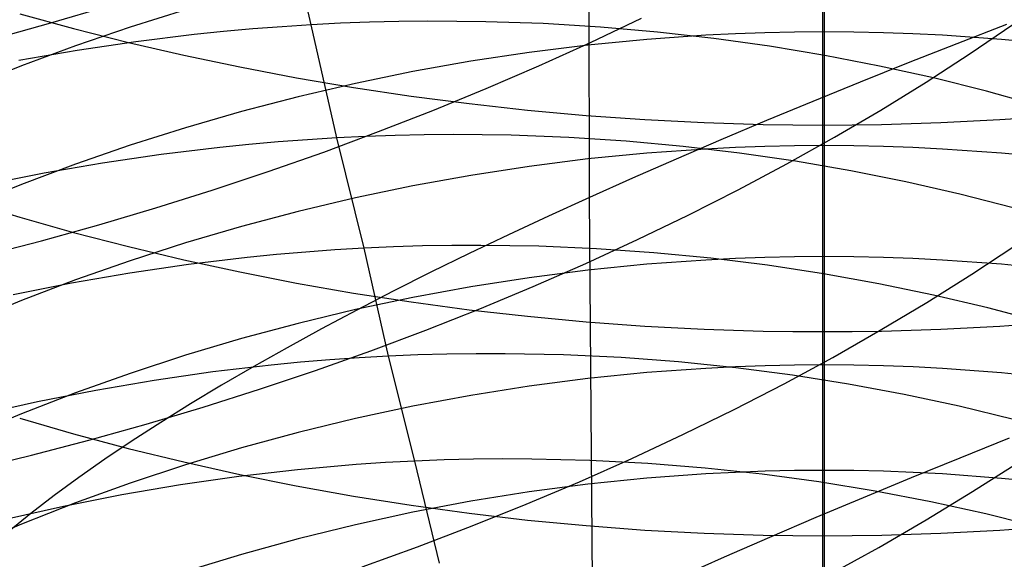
# Model space of a CAD drawing. Extents: x -383 to 1849, y -1185 to -529.
# Tile 510 of 656: x 447.39 to 455.49, y -1076.65 to -1072.21. Entities that reach past the tile are written whole.
import ezdxf

# ---------------------------------------------------------------- set-up
doc = ezdxf.new("R2010")
doc.units = 0
doc.layers.add('PREDEFINITO', color=7, linetype='CONTINUOUS')

msp = doc.modelspace()

# ---------------------------------------------------------------- linework, layer by layer
at = {"layer": 'PREDEFINITO'}
for p, q in [((452.0761, -1073.6734, 433.1351), (452.0739, -1066.8947, 433.1679)), ((449.7888, -1072.2529, 527.2174), (449.5648, -1071.3008, 526.1297)), ((453.9929, -1071.3552, 663.0127), (453.9929, -1073.0773, 661.9137)), ((454.0078, -1071.3549, 624.2205), (454.0076, -1072.3117, 623.128)), ((447.6475, -1072.2374, 488.454), (448.1159, -1072.0995, 488.5063)), ((447.3904, -1072.1618, 660.6035), (447.834, -1072.2835, 660.7777)), ((448.7547, -1072.1292, 624.8526), (448.2989, -1072.2715, 624.9688)), ((447.1762, -1072.3679, 488.415), (447.6475, -1072.2374, 488.454)), ((448.2989, -1072.2715, 624.9688), (447.8489, -1072.4249, 625.094)), ((449.5485, -1072.2683, 527.2535), (449.3079, -1072.2869, 527.2867)), ((449.7888, -1072.2529, 527.2174), (449.5485, -1072.2683, 527.2535)), ((450.0289, -1072.2406, 527.1783), (449.7888, -1072.2529, 527.2174)), ((449.998, -1073.1832, 528.3261), (449.7888, -1072.2529, 527.2174)), ((450.2686, -1072.2316, 527.1363), (450.0289, -1072.2406, 527.1783)), ((450.508, -1072.2258, 527.0914), (450.2686, -1072.2316, 527.1363)), ((450.7469, -1072.2231, 527.0436), (450.508, -1072.2258, 527.0914)), ((451.2231, -1072.2271, 526.9396), (450.7469, -1072.2231, 527.0436)), ((451.6969, -1072.2435, 526.8244), (451.2231, -1072.2271, 526.9396)), ((452.1677, -1072.2721, 526.6984), (451.6969, -1072.2435, 526.8244)), ((452.086, -1072.3974, 490.4834), (452.5045, -1072.1985, 490.648)), ((452.6352, -1072.3128, 526.5618), (452.1677, -1072.2721, 526.6984)), ((455.5062, -1072.2507, 435.7117), (455.0991, -1072.4084, 435.4545)), ((455.2092, -1072.4901, 492.9905), (455.5603, -1072.251, 493.2324)), ((447.834, -1072.2835, 660.7777), (448.2839, -1072.3972, 660.9403)), ((448.8264, -1072.3337, 527.3441), (448.3447, -1072.3929, 527.3899)), ((449.0672, -1072.3088, 527.3169), (448.8264, -1072.3337, 527.3441)), ((449.3079, -1072.2869, 527.2867), (449.0672, -1072.3088, 527.3169)), ((453.0342, -1072.339, 623.1494), (452.5486, -1072.3728, 623.1759)), ((453.0988, -1072.3653, 526.4148), (452.6352, -1072.3128, 526.5618)), ((453.2773, -1072.3271, 623.14), (453.0342, -1072.339, 623.1494)), ((453.5206, -1072.3186, 623.1333), (453.2773, -1072.3271, 623.14)), ((453.7641, -1072.3134, 623.1293), (453.5206, -1072.3186, 623.1333)), ((454.0076, -1072.3117, 623.128), (453.7641, -1072.3134, 623.1293)), ((454.0076, -1072.3117, 623.128), (454.0075, -1073.2471, 622.0174)), ((454.2511, -1072.3134, 623.1293), (454.0076, -1072.3117, 623.128)), ((454.4945, -1072.3186, 623.1334), (454.2511, -1072.3134, 623.1293)), ((454.7378, -1072.3272, 623.1401), (454.4945, -1072.3186, 623.1334)), ((454.9809, -1072.3391, 623.1494), (454.7378, -1072.3272, 623.1401)), ((455.4663, -1072.3729, 623.176), (454.9809, -1072.3391, 623.1494)), ((447.8489, -1072.4249, 625.094), (447.405, -1072.5892, 625.2281)), ((448.3447, -1072.3929, 527.3899), (447.8633, -1072.4644, 527.4242)), ((448.2839, -1072.3972, 660.9403), (448.7395, -1072.5027, 661.0913)), ((452.0644, -1072.4198, 623.2127), (451.5822, -1072.4797, 623.2597)), ((451.6601, -1072.5903, 490.3309), (452.086, -1072.3974, 490.4834)), ((452.5486, -1072.3728, 623.1759), (452.0644, -1072.4198, 623.2127)), ((453.5582, -1072.4295, 526.2578), (453.0988, -1072.3653, 526.4148)), ((454.0128, -1072.5051, 526.091), (453.5582, -1072.4295, 526.2578)), ((455.0991, -1072.4084, 435.4545), (454.698, -1072.5665, 435.1895)), ((455.9503, -1072.42, 623.2128), (455.4663, -1072.3729, 623.176)), ((447.8633, -1072.4644, 527.4242), (447.3828, -1072.5478, 527.4471)), ((448.7395, -1072.5027, 661.0913), (449.2003, -1072.5998, 661.2303)), ((451.5822, -1072.4797, 623.2597), (451.1022, -1072.5524, 623.3166)), ((454.4623, -1072.5921, 525.9146), (454.0128, -1072.5051, 526.091)), ((454.8472, -1072.7245, 492.7595), (455.2092, -1072.4901, 492.9905)), ((447.405, -1072.5892, 625.2281), (446.9678, -1072.7641, 625.3709)), ((451.1022, -1072.5524, 623.3166), (450.6252, -1072.6376, 623.3834)), ((451.2271, -1072.7772, 490.1905), (451.6601, -1072.5903, 490.3309)), ((454.698, -1072.5665, 435.1895), (454.3033, -1072.7247, 434.9171)), ((454.9061, -1072.6903, 525.729), (454.4623, -1072.5921, 525.9146)), ((449.2003, -1072.5998, 661.2303), (449.6659, -1072.6884, 661.3572)), ((450.6252, -1072.6376, 623.3834), (450.1514, -1072.7351, 623.4598)), ((449.6659, -1072.6884, 661.3572), (450.1358, -1072.7684, 661.4716)), ((450.1514, -1072.7351, 623.4598), (449.6814, -1072.8447, 623.5457)), ((454.3033, -1072.7247, 434.9171), (453.9149, -1072.8831, 434.6372)), ((454.4746, -1072.9539, 492.5396), (454.8472, -1072.7245, 492.7595)), ((455.3438, -1072.7994, 525.5343), (454.9061, -1072.6903, 525.729)), ((450.1358, -1072.7684, 661.4716), (450.6096, -1072.8396, 661.5735)), ((450.6096, -1072.8396, 661.5735), (451.0866, -1072.9017, 661.6624)), ((450.7876, -1072.9578, 490.0623), (451.2271, -1072.7772, 490.1905)), ((455.7751, -1072.9194, 525.3308), (455.3438, -1072.7994, 525.5343)), ((449.6814, -1072.8447, 623.5457), (449.2157, -1072.9661, 623.641)), ((451.0866, -1072.9017, 661.6624), (451.5666, -1072.9548, 661.7383)), ((453.9149, -1072.8831, 434.6372), (453.5333, -1073.0414, 434.3503)), ((449.2157, -1072.9661, 623.641), (448.7547, -1073.0992, 623.7453)), ((450.3421, -1073.1319, 489.9465), (450.7876, -1072.9578, 490.0623)), ((451.5666, -1072.9548, 661.7383), (452.049, -1072.9985, 661.8009)), ((452.049, -1072.9985, 661.8009), (452.5333, -1073.0328, 661.85)), ((454.092, -1073.1782, 492.3309), (454.4746, -1072.9539, 492.5396)), ((455.4529, -1073.0325, 661.8496), (455.9373, -1072.9982, 661.8004)), ((452.5333, -1073.0328, 661.85), (453.019, -1073.0574, 661.8853)), ((453.019, -1073.0574, 661.8853), (453.2623, -1073.0661, 661.8977)), ((453.5333, -1073.0414, 434.3503), (453.1584, -1073.1998, 434.0564)), ((453.2623, -1073.0661, 661.8977), (453.5057, -1073.0723, 661.9066)), ((453.5057, -1073.0723, 661.9066), (453.7493, -1073.0761, 661.912)), ((453.7493, -1073.0761, 661.912), (453.9929, -1073.0773, 661.9137)), ((453.9929, -1073.0773, 661.9137), (454.2366, -1073.076, 661.9119)), ((453.9929, -1073.0773, 661.9137), (453.993, -1074.7773, 660.7812)), ((454.2366, -1073.076, 661.9119), (454.4802, -1073.0723, 661.9065)), ((454.4802, -1073.0723, 661.9065), (454.7237, -1073.066, 661.8975)), ((454.7237, -1073.066, 661.8975), (454.967, -1073.0573, 661.885)), ((454.967, -1073.0573, 661.885), (455.4529, -1073.0325, 661.8496)), ((448.7547, -1073.0992, 623.7453), (448.2989, -1073.2438, 623.8587)), ((449.8911, -1073.2994, 489.8433), (450.3421, -1073.1319, 489.9465)), ((450.4781, -1073.1633, 528.247), (450.2382, -1073.1716, 528.2879)), ((450.7176, -1073.1582, 528.2031), (450.4781, -1073.1633, 528.247)), ((450.9567, -1073.1562, 528.1565), (450.7176, -1073.1582, 528.2031)), ((451.4334, -1073.162, 528.0549), (450.9567, -1073.1562, 528.1565)), ((451.9077, -1073.1803, 527.9424), (451.4334, -1073.162, 528.0549)), ((448.2989, -1073.2438, 623.8587), (447.8488, -1073.3996, 623.9808)), ((449.276, -1073.2375, 528.423), (449.0352, -1073.262, 528.4496)), ((449.5168, -1073.2162, 528.3936), (449.276, -1073.2375, 528.423)), ((449.7575, -1073.1981, 528.3613), (449.5168, -1073.2162, 528.3936)), ((449.998, -1073.1832, 528.3261), (449.7575, -1073.1981, 528.3613)), ((450.2382, -1073.1716, 528.2879), (449.998, -1073.1832, 528.3261)), ((450.2242, -1074.0912, 529.4483), (449.998, -1073.1832, 528.3261)), ((452.3792, -1073.2109, 527.8194), (451.9077, -1073.1803, 527.9424)), ((452.8474, -1073.2538, 527.6859), (452.3792, -1073.2109, 527.8194)), ((453.1584, -1073.1998, 434.0564), (452.7905, -1073.3579, 433.7557)), ((453.6999, -1073.3973, 492.1335), (454.092, -1073.1782, 492.3309)), ((448.5534, -1073.3205, 528.4942), (448.0721, -1073.3913, 528.5275)), ((449.0352, -1073.262, 528.4496), (448.5534, -1073.3205, 528.4942)), ((449.435, -1073.46, 489.7527), (449.8911, -1073.2994, 489.8433)), ((452.5486, -1073.3092, 622.0642), (452.0645, -1073.3569, 622.1001)), ((453.0342, -1073.2748, 622.0383), (452.5486, -1073.3092, 622.0642)), ((453.3118, -1073.3088, 527.5424), (452.8474, -1073.2538, 527.6859)), ((453.2773, -1073.2627, 622.0292), (453.0342, -1073.2748, 622.0383)), ((453.5206, -1073.254, 622.0227), (453.2773, -1073.2627, 622.0292)), ((453.772, -1073.3755, 527.389), (453.3118, -1073.3088, 527.5424)), ((453.7641, -1073.2488, 622.0188), (453.5206, -1073.254, 622.0227)), ((454.0075, -1073.2471, 622.0174), (453.7641, -1073.2488, 622.0188)), ((454.251, -1073.2488, 622.0188), (454.0075, -1073.2471, 622.0174)), ((454.0075, -1073.2471, 622.0174), (454.0076, -1074.1602, 620.8891)), ((454.4944, -1073.254, 622.0227), (454.251, -1073.2488, 622.0188)), ((454.7377, -1073.2627, 622.0292), (454.4944, -1073.254, 622.0227)), ((454.9808, -1073.2748, 622.0383), (454.7377, -1073.2627, 622.0292)), ((455.4662, -1073.3091, 622.0641), (454.9808, -1073.2748, 622.0383)), ((455.9502, -1073.3568, 622.1), (455.4662, -1073.3091, 622.0641)), ((447.8488, -1073.3996, 623.9808), (447.4049, -1073.5665, 624.1116)), ((448.0721, -1073.3913, 528.5275), (447.5917, -1073.4744, 528.5496)), ((452.0645, -1073.3569, 622.1001), (451.5822, -1073.4178, 622.1459)), ((452.7905, -1073.3579, 433.7557), (452.4297, -1073.5158, 433.4485)), ((453.2987, -1073.6108, 491.9475), (453.6999, -1073.3973, 492.1335)), ((454.2275, -1073.454, 527.226), (453.772, -1073.3755, 527.389)), ((447.5917, -1073.4744, 528.5496), (447.1127, -1073.5694, 528.5607)), ((448.9744, -1073.6135, 489.675), (449.435, -1073.46, 489.7527)), ((451.5822, -1073.4178, 622.1459), (451.1023, -1073.4916, 622.2014)), ((454.678, -1073.5439, 527.0536), (454.2275, -1073.454, 527.226)), ((447.4049, -1073.5665, 624.1116), (446.9677, -1073.7441, 624.2508)), ((451.1023, -1073.4916, 622.2014), (450.6252, -1073.5781, 622.2665)), ((452.4297, -1073.5158, 433.4485), (452.0761, -1073.6734, 433.1351)), ((455.1228, -1073.6452, 526.8721), (454.678, -1073.5439, 527.0536)), ((448.5098, -1073.7598, 489.6101), (448.9744, -1073.6135, 489.675)), ((450.6252, -1073.5781, 622.2665), (450.1514, -1073.6771, 622.341)), ((452.889, -1073.8186, 491.7732), (453.2987, -1073.6108, 491.9475)), ((455.5617, -1073.7577, 526.6818), (455.1228, -1073.6452, 526.8721)), ((446.9534, -1073.703, 659.3064), (447.3904, -1073.8362, 659.4892)), ((450.1514, -1073.6771, 622.341), (449.6814, -1073.7883, 622.4247)), ((452.0761, -1073.6734, 433.1351), (451.7398, -1073.8265, 432.823)), ((452.1038, -1077.1206, 433.1268), (452.0761, -1073.6734, 433.1351)), ((448.0417, -1073.8986, 489.5583), (448.5098, -1073.7598, 489.6101)), ((449.6814, -1073.7883, 622.4247), (449.2157, -1073.9117, 622.5175)), ((447.3904, -1073.8362, 659.4892), (447.8341, -1073.9613, 659.661)), ((451.7398, -1073.8265, 432.823), (451.41, -1073.9803, 432.5011)), ((452.4712, -1074.0205, 491.6105), (452.889, -1073.8186, 491.7732)), ((447.5705, -1074.0298, 489.5198), (448.0417, -1073.8986, 489.5583)), ((447.8341, -1073.9613, 659.661), (448.2839, -1074.0781, 659.8214)), ((449.2157, -1073.9117, 622.5175), (448.7547, -1074.0468, 622.6192)), ((447.0967, -1074.1531, 489.4945), (447.5705, -1074.0298, 489.5198)), ((448.7547, -1074.0468, 622.6192), (448.2989, -1074.1936, 622.7296)), ((451.41, -1073.9803, 432.5011), (451.0871, -1074.1346, 432.1695)), ((452.0459, -1074.2163, 491.4597), (452.4712, -1074.0205, 491.6105)), ((448.2839, -1074.0781, 659.8214), (448.7395, -1074.1866, 659.9702)), ((449.7428, -1074.1229, 529.5143), (449.5019, -1074.1437, 529.543)), ((449.9836, -1074.1054, 529.4827), (449.7428, -1074.1229, 529.5143)), ((450.2242, -1074.0912, 529.4483), (449.9836, -1074.1054, 529.4827)), ((450.4645, -1074.0803, 529.4111), (450.2242, -1074.0912, 529.4483)), ((450.4241, -1074.9787, 530.5919), (450.2242, -1074.0912, 529.4483)), ((450.7046, -1074.0727, 529.3711), (450.4645, -1074.0803, 529.4111)), ((450.9442, -1074.0685, 529.3283), (450.7046, -1074.0727, 529.3711)), ((451.0871, -1074.1346, 432.1695), (450.7715, -1074.2893, 431.8284)), ((451.1835, -1074.0674, 529.2827), (450.9442, -1074.0685, 529.3283)), ((451.6605, -1074.0751, 529.1834), (451.1835, -1074.0674, 529.2827)), ((452.1351, -1074.0955, 529.0735), (451.6605, -1074.0751, 529.1834)), ((452.6068, -1074.1286, 528.9532), (452.1351, -1074.0955, 529.0735)), ((453.0753, -1074.174, 528.8228), (452.6068, -1074.1286, 528.9532)), ((455.2224, -1074.3044, 493.9052), (455.5835, -1074.0657, 494.1333)), ((448.2989, -1074.1936, 622.7296), (447.8488, -1074.3518, 622.8486)), ((448.7395, -1074.1866, 659.9702), (449.2003, -1074.2864, 660.1073)), ((449.2609, -1074.1677, 529.569), (448.7789, -1074.2253, 529.6125)), ((449.5019, -1074.1437, 529.543), (449.2609, -1074.1677, 529.569)), ((451.6136, -1074.4058, 491.3209), (452.0459, -1074.2163, 491.4597)), ((453.0342, -1074.1883, 620.9094), (452.5486, -1074.2232, 620.9346)), ((453.2773, -1074.1761, 620.9006), (453.0342, -1074.1883, 620.9094)), ((453.5401, -1074.2317, 528.6824), (453.0753, -1074.174, 528.8228)), ((453.5206, -1074.1673, 620.8942), (453.2773, -1074.1761, 620.9006)), ((453.7641, -1074.162, 620.8904), (453.5206, -1074.1673, 620.8942)), ((454.0076, -1074.1602, 620.8891), (453.7641, -1074.162, 620.8904)), ((454.2511, -1074.162, 620.8904), (454.0076, -1074.1602, 620.8891)), ((454.0076, -1074.1602, 620.8891), (454.0078, -1075.0514, 619.7433)), ((454.4945, -1074.1673, 620.8942), (454.2511, -1074.162, 620.8904)), ((454.7378, -1074.1761, 620.9006), (454.4945, -1074.1673, 620.8942)), ((454.9809, -1074.1884, 620.9094), (454.7378, -1074.1761, 620.9006)), ((455.4663, -1074.2233, 620.9346), (454.9809, -1074.1884, 620.9094)), ((448.2974, -1074.2956, 529.6449), (447.8168, -1074.3783, 529.6665)), ((448.7789, -1074.2253, 529.6125), (448.2974, -1074.2956, 529.6449)), ((449.2003, -1074.2864, 660.1073), (449.6659, -1074.3775, 660.2324)), ((450.7715, -1074.2893, 431.8284), (450.4635, -1074.4443, 431.478)), ((452.0644, -1074.2716, 620.9696), (451.5822, -1074.3333, 621.0142)), ((452.5486, -1074.2232, 620.9346), (452.0644, -1074.2716, 620.9696)), ((454.0006, -1074.3014, 528.5324), (453.5401, -1074.2317, 528.6824)), ((455.9502, -1074.2718, 620.9695), (455.4663, -1074.2233, 620.9346)), ((447.8168, -1074.3783, 529.6665), (447.3376, -1074.4732, 529.6771)), ((447.8488, -1074.3518, 622.8486), (447.4049, -1074.5212, 622.9761)), ((449.6659, -1074.3775, 660.2324), (450.1358, -1074.4598, 660.3452)), ((451.5822, -1074.3333, 621.0142), (451.1023, -1074.4081, 621.0682)), ((454.4565, -1074.383, 528.3731), (454.0006, -1074.3014, 528.5324)), ((454.8507, -1074.5379, 493.6879), (455.2224, -1074.3044, 493.9052)), ((450.1358, -1074.4598, 660.3452), (450.6096, -1074.5329, 660.4456)), ((450.4635, -1074.4443, 431.478), (450.1636, -1074.5994, 431.1186)), ((451.1023, -1074.4081, 621.0682), (450.6252, -1074.4959, 621.1316)), ((451.1746, -1074.5888, 491.1942), (451.6136, -1074.4058, 491.3209)), ((454.9074, -1074.4763, 528.2045), (454.4565, -1074.383, 528.3731)), ((447.4049, -1074.5212, 622.9761), (446.9677, -1074.7016, 623.1118)), ((450.6252, -1074.4959, 621.1316), (450.1514, -1074.5963, 621.2041)), ((450.6096, -1074.5329, 660.4456), (451.0867, -1074.5968, 660.5334)), ((454.469, -1074.7662, 493.4817), (454.8507, -1074.5379, 493.6879)), ((455.3526, -1074.581, 528.0271), (454.9074, -1074.4763, 528.2045)), ((450.1514, -1074.5963, 621.2041), (449.6814, -1074.7092, 621.2856)), ((450.1636, -1074.5994, 431.1186), (449.8719, -1074.7545, 430.7503)), ((450.7297, -1074.7651, 491.0797), (451.1746, -1074.5888, 491.1942)), ((451.0867, -1074.5968, 660.5334), (451.5666, -1074.6513, 660.6082)), ((455.7919, -1074.6971, 527.841), (455.3526, -1074.581, 528.0271)), ((451.5666, -1074.6513, 660.6082), (452.049, -1074.6963, 660.6699)), ((452.049, -1074.6963, 660.6699), (452.5333, -1074.7315, 660.7183)), ((455.4529, -1074.7313, 660.718), (455.9373, -1074.696, 660.6695)), ((449.6814, -1074.7092, 621.2856), (449.2157, -1074.8343, 621.376)), ((449.8719, -1074.7545, 430.7503), (449.589, -1074.9094, 430.3735)), ((450.2791, -1074.9344, 490.9776), (450.7297, -1074.7651, 491.0797)), ((452.5333, -1074.7315, 660.7183), (453.019, -1074.7569, 660.7531)), ((453.019, -1074.7569, 660.7531), (453.2623, -1074.7658, 660.7654)), ((453.2623, -1074.7658, 660.7654), (453.5057, -1074.7722, 660.7742)), ((453.5057, -1074.7722, 660.7742), (453.7493, -1074.7761, 660.7794)), ((453.7493, -1074.7761, 660.7794), (453.993, -1074.7773, 660.7812)), ((453.993, -1074.7773, 660.7812), (454.2366, -1074.776, 660.7794)), ((453.993, -1074.7773, 660.7812), (453.9931, -1076.4567, 659.614)), ((454.0777, -1074.9889, 493.2867), (454.469, -1074.7662, 493.4817)), ((454.2366, -1074.776, 660.7794), (454.4802, -1074.7721, 660.7741)), ((454.4802, -1074.7721, 660.7741), (454.7237, -1074.7657, 660.7652)), ((454.7237, -1074.7657, 660.7652), (454.967, -1074.7567, 660.7529)), ((454.967, -1074.7567, 660.7529), (455.4529, -1074.7313, 660.718)), ((449.2157, -1074.8343, 621.376), (448.7547, -1074.9715, 621.475)), ((449.589, -1074.9094, 430.3735), (449.3151, -1075.0641, 429.9883)), ((449.8234, -1075.0967, 490.888), (450.2791, -1074.9344, 490.9776)), ((448.7547, -1074.9715, 621.475), (448.2989, -1075.1204, 621.5825)), ((449.9423, -1075.0089, 530.6565), (449.7012, -1075.0291, 530.6846)), ((450.1832, -1074.9921, 530.6256), (449.9423, -1075.0089, 530.6565)), ((450.4241, -1074.9787, 530.5919), (450.1832, -1074.9921, 530.6256)), ((450.6647, -1074.9687, 530.5555), (450.4241, -1074.9787, 530.5919)), ((450.6408, -1075.8425, 531.75), (450.4241, -1074.9787, 530.5919)), ((450.905, -1074.962, 530.5163), (450.6647, -1074.9687, 530.5555)), ((451.1449, -1074.9586, 530.4744), (450.905, -1074.962, 530.5163)), ((451.3845, -1074.9586, 530.4297), (451.1449, -1074.9586, 530.4744)), ((451.8622, -1074.9685, 530.3325), (451.3845, -1074.9586, 530.4297)), ((452.3377, -1074.9913, 530.2249), (451.8622, -1074.9685, 530.3325)), ((452.8104, -1075.0269, 530.1071), (452.3377, -1074.9913, 530.2249)), ((453.2799, -1075.0752, 529.9793), (452.8104, -1075.0269, 530.1071)), ((453.6773, -1075.2059, 493.103), (454.0777, -1074.9889, 493.2867)), ((449.46, -1075.0525, 530.71), (448.9778, -1075.1091, 530.7525)), ((449.3151, -1075.0641, 429.9883), (449.0506, -1075.2183, 429.5952)), ((449.3632, -1075.2517, 490.8111), (449.8234, -1075.0967, 490.888)), ((449.7012, -1075.0291, 530.6846), (449.46, -1075.0525, 530.71)), ((453.0342, -1075.0795, 619.7628), (452.5486, -1075.1147, 619.7872)), ((453.2774, -1075.0672, 619.7542), (453.0342, -1075.0795, 619.7628)), ((453.5208, -1075.0584, 619.7481), (453.2774, -1075.0672, 619.7542)), ((453.7457, -1075.1359, 529.8419), (453.2799, -1075.0752, 529.9793)), ((453.7642, -1075.0531, 619.7445), (453.5208, -1075.0584, 619.7481)), ((454.0078, -1075.0514, 619.7433), (453.7642, -1075.0531, 619.7445)), ((454.2513, -1075.0534, 619.7447), (454.0078, -1075.0514, 619.7433)), ((454.0078, -1075.0514, 619.7433), (454.0078, -1075.919, 618.5799)), ((454.4948, -1075.0589, 619.7485), (454.2513, -1075.0534, 619.7447)), ((454.7381, -1075.068, 619.7548), (454.4948, -1075.0589, 619.7485)), ((454.9813, -1075.0806, 619.7635), (454.7381, -1075.068, 619.7548)), ((455.4668, -1075.1162, 619.7882), (454.9813, -1075.0806, 619.7635)), ((448.2989, -1075.1204, 621.5825), (447.8488, -1075.2809, 621.6984)), ((448.4962, -1075.1786, 530.7843), (448.0156, -1075.2608, 530.8053)), ((448.9778, -1075.1091, 530.7525), (448.4962, -1075.1786, 530.7843)), ((452.0644, -1075.1637, 619.8211), (451.5821, -1075.2262, 619.8643)), ((452.5486, -1075.1147, 619.7872), (452.0644, -1075.1637, 619.8211)), ((454.2074, -1075.2088, 529.695), (453.7457, -1075.1359, 529.8419)), ((455.9509, -1075.1657, 619.8224), (455.4668, -1075.1162, 619.7882)), ((448.0156, -1075.2608, 530.8053), (447.5365, -1075.3553, 530.8156)), ((449.0506, -1075.2183, 429.5952), (448.7956, -1075.3719, 429.1944)), ((448.8989, -1075.3992, 490.7469), (449.3632, -1075.2517, 490.8111)), ((451.5821, -1075.2262, 619.8643), (451.1022, -1075.302, 619.9168)), ((453.2683, -1075.4169, 492.9307), (453.6773, -1075.2059, 493.103)), ((454.6646, -1075.2938, 529.5389), (454.2074, -1075.2088, 529.695)), ((447.8488, -1075.2809, 621.6984), (447.4049, -1075.4528, 621.8225)), ((451.1022, -1075.302, 619.9168), (450.6251, -1075.3909, 619.9784)), ((455.1168, -1075.3906, 529.3738), (454.6646, -1075.2938, 529.5389)), ((447.5365, -1075.3553, 530.8156), (447.0593, -1075.462, 530.8155)), ((448.431, -1075.5389, 490.6957), (448.8989, -1075.3992, 490.7469)), ((448.7956, -1075.3719, 429.1944), (448.5506, -1075.5248, 428.7863)), ((450.6251, -1075.3909, 619.9784), (450.1513, -1075.4927, 620.0489)), ((452.8512, -1075.6219, 492.77), (453.2683, -1075.4169, 492.9307)), ((455.5634, -1075.4991, 529.2001), (455.1168, -1075.3906, 529.3738)), ((447.4049, -1075.4528, 621.8225), (446.9677, -1075.6358, 621.9547)), ((447.3902, -1075.4899, 658.3405), (447.8338, -1075.6184, 658.5097)), ((450.1513, -1075.4927, 620.0489), (449.6813, -1075.6072, 620.1282)), ((447.9599, -1075.6708, 490.6575), (448.431, -1075.5389, 490.6957)), ((448.5506, -1075.5248, 428.7863), (448.3158, -1075.6768, 428.3711)), ((447.4863, -1075.7946, 490.6325), (447.9599, -1075.6708, 490.6575)), ((447.8338, -1075.6184, 658.5097), (448.2837, -1075.7384, 658.6678)), ((449.6813, -1075.6072, 620.1282), (449.2156, -1075.7341, 620.216)), ((452.4265, -1075.8205, 492.621), (452.8512, -1075.6219, 492.77)), ((455.5286, -1075.6551, 435.6928), (455.1222, -1075.8179, 435.4369)), ((448.3158, -1075.6768, 428.3711), (448.0914, -1075.8279, 427.9493)), ((448.2837, -1075.7384, 658.6678), (448.7393, -1075.8498, 658.8145)), ((449.2156, -1075.7341, 620.216), (448.7547, -1075.8731, 620.3123)), ((447.0106, -1075.91, 490.6207), (447.4863, -1075.7946, 490.6325)), ((448.0914, -1075.8279, 427.9493), (447.8777, -1075.9777, 427.5213)), ((450.8815, -1075.8331, 531.7145), (450.6408, -1075.8425, 531.75)), ((451.122, -1075.8272, 531.6763), (450.8815, -1075.8331, 531.7145)), ((451.3621, -1075.8246, 531.6354), (451.122, -1075.8272, 531.6763)), ((451.6018, -1075.8255, 531.5919), (451.3621, -1075.8246, 531.6354)), ((452.0799, -1075.8371, 531.497), (451.6018, -1075.8255, 531.5919)), ((451.9948, -1076.0126, 492.4838), (452.4265, -1075.8205, 492.621)), ((455.1222, -1075.8179, 435.4369), (454.7218, -1075.981, 435.1733)), ((448.7547, -1075.8731, 620.3123), (448.2989, -1076.0242, 620.4169)), ((448.7393, -1075.8498, 658.8145), (449.2001, -1075.9524, 658.9496)), ((449.6761, -1075.914, 531.8651), (449.1936, -1075.9699, 531.9066)), ((449.9174, -1075.8911, 531.8404), (449.6761, -1075.914, 531.8651)), ((450.1586, -1075.8715, 531.813), (449.9174, -1075.8911, 531.8404)), ((450.3998, -1075.8553, 531.7829), (450.1586, -1075.8715, 531.813)), ((450.6408, -1075.8425, 531.75), (450.3998, -1075.8553, 531.7829)), ((450.842, -1076.6835, 532.9272), (450.6408, -1075.8425, 531.75)), ((452.5557, -1075.862, 531.392), (452.0799, -1075.8371, 531.497)), ((453.0287, -1075.8999, 531.2771), (452.5557, -1075.862, 531.392)), ((453.4986, -1075.9505, 531.1524), (453.0287, -1075.8999, 531.2771)), ((455.228, -1076.0935, 494.8748), (455.599, -1075.8558, 495.0894)), ((447.8777, -1075.9777, 427.5213), (447.6748, -1076.1263, 427.0873)), ((449.1936, -1075.9699, 531.9066), (448.7117, -1076.0388, 531.9375)), ((449.2001, -1075.9524, 658.9496), (449.6657, -1076.0459, 659.0729)), ((452.5486, -1075.9831, 618.6225), (452.0644, -1076.0327, 618.6554)), ((453.0342, -1075.9475, 618.5988), (452.5486, -1075.9831, 618.6225)), ((453.2774, -1075.935, 618.5905), (453.0342, -1075.9475, 618.5988)), ((453.5208, -1075.926, 618.5846), (453.2774, -1075.935, 618.5905)), ((453.9648, -1076.0138, 531.0183), (453.4986, -1075.9505, 531.1524)), ((453.7643, -1075.9207, 618.5811), (453.5208, -1075.926, 618.5846)), ((454.0078, -1075.919, 618.5799), (453.7643, -1075.9207, 618.5811)), ((454.2513, -1075.921, 618.5812), (454.0078, -1075.919, 618.5799)), ((454.0078, -1075.919, 618.5799), (454.0078, -1076.7635, 617.3993)), ((454.4948, -1075.9266, 618.585), (454.2513, -1075.921, 618.5812)), ((454.7218, -1075.981, 435.1733), (454.3277, -1076.1442, 434.902)), ((454.7381, -1075.9358, 618.5911), (454.4948, -1075.9266, 618.585)), ((454.9813, -1075.9486, 618.5996), (454.7381, -1075.9358, 618.5911)), ((455.4669, -1075.9847, 618.6236), (454.9813, -1075.9486, 618.5996)), ((455.951, -1076.0349, 618.6568), (455.4669, -1075.9847, 618.6236)), ((448.2989, -1076.0242, 620.4169), (447.8489, -1076.187, 620.5296)), ((448.7117, -1076.0388, 531.9375), (448.2307, -1076.1206, 531.958)), ((449.6657, -1076.0459, 659.0729), (450.1357, -1076.1304, 659.1841)), ((451.5563, -1076.198, 492.3585), (451.9948, -1076.0126, 492.4838)), ((452.0644, -1076.0327, 618.6554), (451.5821, -1076.0961, 618.6974)), ((454.4269, -1076.0895, 530.875), (453.9648, -1076.0138, 531.0183)), ((447.6748, -1076.1263, 427.0873), (447.483, -1076.2734, 426.6479)), ((448.2307, -1076.1206, 531.958), (447.7514, -1076.2149, 531.968)), ((450.1357, -1076.1304, 659.1841), (450.6094, -1076.2055, 659.2831)), ((451.5821, -1076.0961, 618.6974), (451.1022, -1076.1729, 618.7484)), ((454.3277, -1076.1442, 434.902), (453.94, -1076.3075, 434.6234)), ((454.8845, -1076.1774, 530.7227), (454.4269, -1076.0895, 530.875)), ((454.847, -1076.3257, 494.6711), (455.228, -1076.0935, 494.8748)), ((447.7514, -1076.2149, 531.968), (447.274, -1076.3216, 531.9678)), ((447.8489, -1076.187, 620.5296), (447.405, -1076.3613, 620.6503)), ((450.6094, -1076.2055, 659.2831), (451.0865, -1076.2712, 659.3696)), ((451.1022, -1076.1729, 618.7484), (450.6251, -1076.263, 618.8082)), ((451.1118, -1076.3764, 492.2454), (451.5563, -1076.198, 492.3585)), ((455.337, -1076.2774, 530.5616), (454.8845, -1076.1774, 530.7227)), ((447.483, -1076.2734, 426.6479), (447.3025, -1076.419, 426.2034)), ((450.6251, -1076.263, 618.8082), (450.1513, -1076.3662, 618.8766)), ((451.0865, -1076.2712, 659.3696), (451.5665, -1076.3272, 659.4433)), ((453.94, -1076.3075, 434.6234), (453.5589, -1076.4706, 434.3376)), ((455.7841, -1076.3892, 530.392), (455.337, -1076.2774, 530.5616)), ((447.405, -1076.3613, 620.6503), (446.9678, -1076.5469, 620.7789)), ((450.1513, -1076.3662, 618.8766), (449.6813, -1076.4822, 618.9536)), ((450.6617, -1076.5477, 492.1445), (451.1118, -1076.3764, 492.2454)), ((451.5665, -1076.3272, 659.4433), (452.0489, -1076.3734, 659.5042)), ((452.0489, -1076.3734, 659.5042), (452.5333, -1076.4096, 659.5519)), ((454.4563, -1076.5522, 494.4784), (454.847, -1076.3257, 494.6711)), ((455.4531, -1076.4096, 659.5519), (455.9377, -1076.3733, 659.5042)), ((449.6813, -1076.4822, 618.9536), (449.2156, -1076.6108, 619.0389)), ((452.5333, -1076.4096, 659.5519), (453.019, -1076.4357, 659.5863)), ((453.019, -1076.4357, 659.5863), (453.2623, -1076.4449, 659.5984)), ((453.5589, -1076.4706, 434.3376), (453.1845, -1076.6336, 434.0448)), ((453.2623, -1076.4449, 659.5984), (453.5058, -1076.4515, 659.607)), ((453.5058, -1076.4515, 659.607), (453.7494, -1076.4554, 659.6123)), ((453.7494, -1076.4554, 659.6123), (453.9931, -1076.4567, 659.614)), ((453.9931, -1076.4567, 659.614), (453.993, -1078.1112, 658.4146)), ((453.9931, -1076.4567, 659.614), (454.2367, -1076.4554, 659.6123)), ((454.2367, -1076.4554, 659.6123), (454.4804, -1076.4514, 659.607)), ((454.4804, -1076.4514, 659.607), (454.7239, -1076.4449, 659.5984)), ((454.7239, -1076.4449, 659.5984), (454.9672, -1076.4357, 659.5862)), ((454.9672, -1076.4357, 659.5862), (455.4531, -1076.4096, 659.5519)), ((450.2064, -1076.7117, 492.0559), (450.6617, -1076.5477, 492.1445)), ((454.0565, -1076.7729, 494.2968), (454.4563, -1076.5522, 494.4784)), ((449.2156, -1076.6108, 619.0389), (448.7547, -1076.7518, 619.1324)), ((453.1845, -1076.6336, 434.0448), (452.8172, -1076.7963, 433.7453))]:
    msp.add_line(p, q, dxfattribs=at)

doc.saveas('drawing.dxf')
